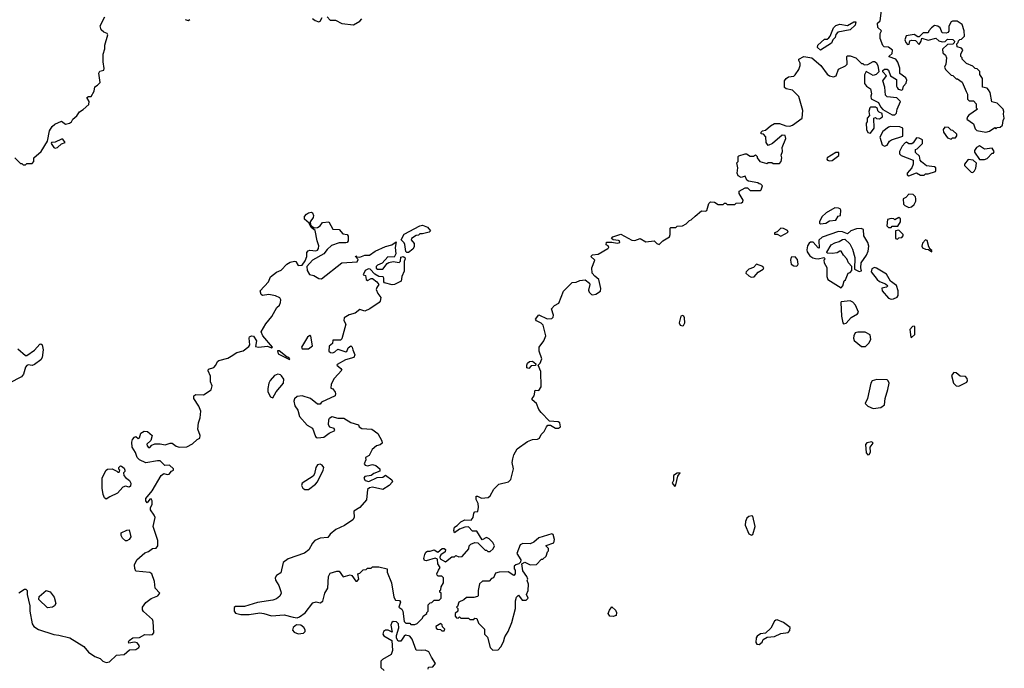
# Model space of a CAD drawing. Extents: x 2219101 to 2444320, y 201258 to 358766.
# Tile 290 of 349: x 2420599 to 2428290, y 254048 to 259113. Entities that reach past the tile are written whole.
import ezdxf

# ---------------------------------------------------------------- set-up
doc = ezdxf.new("R2010")
doc.units = 0

msp = doc.modelspace()

# ---------------------------------------------------------------- linework, layer by layer
at = {"layer": '0CON10XD'}
for points in [[(2420560, 258035), (2420605, 257990), (2420615, 257990), (2420625, 257980), (2420645, 257980), (2420655, 257990), (2420695, 257990), (2420710, 258005), (2420710, 258035), (2420766.7, 258085), (2420816.1, 258163.9), (2420832.5, 258245), (2420852.3, 258277.7), (2420873.9, 258296.1), (2420925, 258320), (2420957, 258297), (2420987.5, 258305), (2421002.5, 258315), (2421015, 258337.5), (2421045, 258363.3), (2421066.2, 258393.8), (2421095, 258411.2), (2421138.9, 258451.1), (2421140.8, 258475), (2421123.3, 258505), (2421135, 258512.5), (2421157.7, 258512.3), (2421180, 258555), (2421185, 258590), (2421207.5, 258602.5), (2421227, 258623), (2421217.5, 258695), (2421225, 258710), (2421255, 258720), (2421259.3, 258730.7), (2421250, 258785), (2421250, 258845), (2421264, 258885), (2421264.4, 258915), (2421286, 258996), (2421282.5, 259005), (2421255, 259016.2), (2421235, 259033.8), (2421227.5, 259065), (2421262.5, 259135)], [(2423316.7, 255443.3), (2423308.8, 255365), (2423255, 255303.3), (2423210, 255275), (2423212, 255225), (2423201.7, 255208.3), (2423136.5, 255163.5), (2423067.7, 255132.3), (2423024.2, 255095.8), (2423005, 255070), (2422945, 255065.7), (2422905, 255045.8), (2422885.5, 255024.5), (2422856.9, 254973.1), (2422823.7, 254946.3), (2422695, 254902.2), (2422657.5, 254875), (2422638.8, 254795), (2422605, 254773.3), (2422593.3, 254755), (2422596.7, 254736.7), (2422623.9, 254693.9), (2422638.3, 254648.3), (2422640, 254635), (2422629.6, 254610.5), (2422605, 254591.2), (2422575, 254581.2), (2422455, 254562), (2422355, 254530), (2422285, 254530), (2422275, 254522.5), (2422274, 254495), (2422285, 254480), (2422325, 254467.5), (2422391.7, 254468.3), (2422475, 254480.8), (2422505.8, 254475.8), (2422565, 254458.8), (2422665, 254466), (2422735, 254446.7), (2422765, 254443.3), (2422785, 254450), (2422829.6, 254480.5), (2422889.6, 254560.5), (2422915, 254567.5), (2422945, 254558.9), (2422966.7, 254573.3), (2422982.5, 254635), (2423006.7, 254675), (2423012, 254765), (2423025, 254791.2), (2423075, 254808), (2423095, 254806), (2423125, 254762.5), (2423179.3, 254779.3), (2423193, 254773), (2423225, 254730), (2423235, 254730), (2423247.5, 254745), (2423240, 254785), (2423255, 254790), (2423281.7, 254818.3), (2423305, 254820), (2423315, 254830), (2423345, 254830), (2423355, 254840), (2423405, 254840), (2423470, 254825), (2423468.3, 254798.3), (2423502.5, 254715), (2423522.5, 254605), (2423535, 254580), (2423565, 254577.5), (2423572.5, 254565), (2423560, 254525), (2423585, 254510), (2423592.5, 254495), (2423603, 254413), (2423615, 254400), (2423645, 254400), (2423655, 254390), (2423685, 254390), (2423703, 254397), (2423745, 254440), (2423750, 254455), (2423780, 254475), (2423780, 254485), (2423790, 254495), (2423790, 254545), (2423805, 254560), (2423818.3, 254561.7), (2423835, 254580), (2423875, 254580), (2423890, 254595), (2423890, 254635), (2423881.7, 254641.7), (2423880, 254655), (2423888.3, 254661.7), (2423890, 254685), (2423910, 254715), (2423910, 254755), (2423897, 254767), (2423868.3, 254768.3), (2423860, 254775), (2423857.5, 254785), (2423870, 254815), (2423883.3, 254835), (2423864.4, 254864.4), (2423861.7, 254901.7), (2423845, 254907.1), (2423775, 254887.5), (2423760, 254890), (2423756.7, 254905), (2423763, 254937), (2423771.2, 254955), (2423785, 254963.3), (2423805, 254963.3), (2423835, 254973.8), (2423865, 254955.8), (2423900, 254985), (2423915, 254984), (2423924, 254975), (2423922.7, 254957.3), (2423887.5, 254935), (2423880, 254915), (2423884.3, 254904.3), (2423925, 254880), (2423975, 254920), (2423995, 254920), (2424005, 254930), (2424028.3, 254918.3), (2424055, 254922.5), (2424108.3, 254981.7), (2424110, 255005), (2424123, 255017), (2424155, 255030), (2424178.3, 255028.3), (2424235, 254970), (2424245, 254970), (2424255, 254960), (2424275, 254960), (2424298.3, 254981.7), (2424307.5, 255005), (2424295, 255030), (2424265, 255060), (2424245, 255070), (2424211.7, 255051.7), (2424168.3, 255118.3), (2424135, 255120), (2424105, 255152.5), (2424075, 255150.8), (2424035, 255135.6), (2423995, 255106.2), (2423988.9, 255125), (2423995, 255149.4), (2424017, 255163.1), (2424045, 255193.1), (2424075, 255207.5), (2424125, 255206.2), (2424141.2, 255225), (2424145, 255260), (2424155, 255270), (2424178.3, 255271.7), (2424183.9, 255306.1), (2424180, 255335), (2424164.2, 255365.8), (2424165, 255392.5), (2424175, 255393.3), (2424205, 255377.5), (2424257, 255383), (2424272.5, 255395), (2424301.7, 255448.3), (2424342.5, 255485), (2424415.8, 255504.2), (2424435, 255522.5), (2424456.2, 255605), (2424445.7, 255655), (2424450, 255685), (2424458.1, 255715), (2424485, 255761.2), (2424565, 255818), (2424605, 255833.8), (2424643, 255837), (2424660, 255845), (2424672.5, 255875), (2424695, 255897.5), (2424712.5, 255935), (2424725, 255947.5), (2424745, 255947.5), (2424785, 255923.3), (2424806.4, 255923.6), (2424822.5, 255935), (2424816.7, 255965), (2424805, 255973.3), (2424737.5, 255977.5), (2424672.5, 256045), (2424655, 256070), (2424636.1, 256116.1), (2424602.5, 256145), (2424602.5, 256155), (2424617.5, 256175), (2424625, 256220), (2424655, 256217.5), (2424673.3, 256245), (2424670, 256365), (2424650, 256415), (2424665, 256430), (2424677.5, 256465), (2424657.5, 256525), (2424657.5, 256555), (2424692.5, 256605), (2424707.5, 256645), (2424687, 256727), (2424673, 256743), (2424635, 256762.5), (2424627.5, 256775), (2424655, 256807.5), (2424718.3, 256778.3), (2424755, 256780), (2424765, 256790), (2424767.5, 256805), (2424753.8, 256855), (2424775, 256880), (2424810.4, 256899.5), (2424846.5, 256993.5), (2424915, 257060), (2424945, 257062.5), (2424973.6, 257076.4), (2425015, 257082.5), (2425050, 257055), (2425052.5, 257045), (2425040.7, 257000.7), (2425046.4, 256986.4), (2425066.4, 256966.4), (2425075, 256963.3), (2425099.6, 256970.5), (2425136.4, 256993.6), (2425138.8, 257015), (2425123.8, 257085), (2425090.3, 257110.3), (2425070, 257135), (2425067.5, 257175), (2425092.5, 257235), (2425060, 257265), (2425073, 257277), (2425117, 257283), (2425193, 257327), (2425200, 257335), (2425196.4, 257346.4), (2425180, 257355), (2425183, 257377), (2425223, 257377), (2425265, 257366.7), (2425286.2, 257373.8), (2425283.3, 257385), (2425275, 257389.2), (2425233.8, 257393.8), (2425222.5, 257405), (2425231.3, 257418.7), (2425295, 257438.8), (2425381.1, 257391.1), (2425405, 257389.6), (2425445, 257403.5), (2425489.3, 257379.3), (2425555, 257386.7), (2425576.7, 257365), (2425595, 257356.7), (2425623.6, 257386.4), (2425673.6, 257416.4), (2425680, 257435), (2425680, 257485), (2425685, 257490), (2425725, 257490), (2425735, 257500), (2425777, 257503), (2425805, 257520), (2425830, 257545), (2425845, 257550), (2425875, 257580), (2425925, 257620), (2425955, 257617.5), (2425966.4, 257623.6), (2425983, 257677), (2425995, 257690), (2426027, 257687), (2426055, 257670), (2426095, 257670), (2426105, 257680), (2426115, 257680), (2426125, 257670), (2426185, 257670), (2426195, 257680), (2426238.3, 257681.7), (2426248.3, 257691.7), (2426250, 257705), (2426220, 257755), (2426220, 257775), (2426265, 257800), (2426285, 257800), (2426305, 257780), (2426385, 257780), (2426390, 257785), (2426400, 257815), (2426388.3, 257828.3), (2426375, 257830), (2426365, 257840), (2426293, 257853), (2426280, 257860), (2426265, 257890), (2426235, 257880), (2426210, 257895), (2426202.5, 257915), (2426207.5, 257955), (2426200, 257995), (2426210, 258005), (2426210, 258045), (2426215, 258050), (2426265, 258066.2), (2426275.9, 258065.9), (2426305, 258047.5), (2426331.7, 258048.3), (2426347, 258057), (2426360, 258045), (2426360, 258035), (2426380, 258005), (2426435, 257990), (2426445, 257997.5), (2426475, 257997.5), (2426485, 257990), (2426535, 257990), (2426547.5, 258005), (2426552.5, 258035), (2426546.7, 258055), (2426556.7, 258085), (2426553.8, 258115), (2426582.5, 258185), (2426578.3, 258208.3), (2426555, 258210), (2426480, 258145), (2426445, 258130), (2426430, 258155), (2426428.3, 258198.3), (2426408.3, 258218.3), (2426391.7, 258221.7), (2426390, 258235), (2426400, 258245), (2426425, 258250), (2426462.5, 258285), (2426495, 258302.5), (2426535, 258302.5), (2426583.6, 258283.6), (2426615, 258282.5), (2426635, 258290), (2426711.2, 258345), (2426716.2, 258405), (2426683.9, 258513.9), (2426635, 258563.3), (2426585, 258573.8), (2426573.9, 258583.9), (2426574, 258635), (2426585, 258653.3), (2426604.3, 258665.7), (2426645, 258672.5), (2426657.1, 258682.9), (2426686.2, 258723.8), (2426695.6, 258755), (2426694.5, 258774.5), (2426683.8, 258795), (2426686.1, 258803.9), (2426725, 258826.2), (2426786.1, 258816.1), (2426856.4, 258756.4), (2426905, 258687.5), (2426925, 258673.3), (2426955, 258666.7), (2426977.5, 258675), (2426994.1, 258725.9), (2427048.3, 258751.7), (2427062.5, 258765), (2427060, 258825), (2427065, 258830), (2427085, 258830), (2427130, 258815), (2427175, 258770), (2427185, 258770), (2427195, 258760), (2427225, 258762.5), (2427265, 258787.5), (2427277, 258787), (2427289.3, 258779.3), (2427302.5, 258755), (2427310, 258705), (2427290, 258685), (2427265, 258677.5), (2427211.7, 258708.3), (2427198.3, 258681.7), (2427197.5, 258615), (2427212.5, 258595), (2427243.6, 258573.6), (2427253.8, 258535), (2427247.5, 258515), (2427250, 258495), (2427306.4, 258466.4), (2427321.7, 258431.7), (2427341.7, 258411.7), (2427415, 258370), (2427435, 258370), (2427447, 258383), (2427452.5, 258415), (2427480, 258475), (2427451.7, 258501.7), (2427375, 258510), (2427363, 258523), (2427356.7, 258585), (2427340, 258635), (2427370, 258675), (2427340, 258705), (2427340, 258715), (2427355, 258727.5), (2427375, 258727.5), (2427385, 258720), (2427400, 258675), (2427447, 258647), (2427447.5, 258595), (2427453, 258583), (2427461.7, 258571.7), (2427488.3, 258561.7), (2427498.3, 258571.7), (2427502.5, 258595), (2427522.3, 258617.7), (2427529.6, 258639.5), (2427520, 258660), (2427473, 258693), (2427473.8, 258735), (2427458.3, 258781.7), (2427442.5, 258805), (2427391.7, 258821.7), (2427391.7, 258828.3), (2427415, 258850), (2427416.1, 258876.1), (2427385, 258897.5), (2427351.7, 258901.7), (2427341.7, 258911.7), (2427320, 258965), (2427320, 259005), (2427330, 259025), (2427303, 259053), (2427300, 259085), (2427320, 259105), (2427330, 259185)], [(2422885, 259122.5), (2422906.4, 259106.4), (2422935, 259097.5), (2422945, 259102.5), (2422960.7, 259129.3)], [(2423000, 259135), (2423025, 259110), (2423065, 259110), (2423115, 259082.5), (2423205, 259073.3), (2423255, 259102.5), (2423270.7, 259119.3)], [(2421890, 259115), (2421915, 259107.5), (2421927.5, 259115)], [(2426855, 258874.2), (2426831.2, 258895), (2426832.5, 258915), (2426885, 258960), (2426905, 258960), (2426918.3, 258971.7), (2426930, 258985), (2426955, 259050), (2426975, 259067.5), (2427005, 259077.5), (2427065, 259066.7), (2427115, 259097.5), (2427130, 259095), (2427125, 259070), (2427085, 259032.5), (2426990, 259015), (2426973, 258997), (2426970, 258975), (2426950, 258955), (2426939.3, 258930.7), (2426855, 258874.2)], [(2428145, 258236), (2428175, 258242.5), (2428215, 258270), (2428225, 258260), (2428235, 258270), (2428257, 258273), (2428275, 258290), (2428280, 258325), (2428290, 258345), (2428282.5, 258375), (2428287, 258397), (2428280, 258415), (2428235, 258460), (2428191.7, 258471.7), (2428180, 258545), (2428166.4, 258566.4), (2428155, 258577.5), (2428120, 258585), (2428120, 258655), (2428100, 258685), (2428098.3, 258708.3), (2428078.3, 258728.3), (2428061.7, 258731.7), (2428045, 258750), (2427995, 258770), (2427960, 258805), (2427960, 258815), (2427950, 258825), (2427950, 258845), (2427967, 258877), (2427955, 258890), (2427921.7, 258901.7), (2427920, 258925), (2427930, 258935), (2427931.7, 258948.3), (2427941.7, 258958.3), (2427955, 258960), (2427980, 258985), (2427977.5, 259025), (2427960, 259075), (2427921.7, 259101.7), (2427885, 259102.5), (2427875, 259097.5), (2427857, 259063), (2427857, 259023), (2427848.3, 259011.7), (2427835, 259007.5), (2427805, 259010), (2427790, 259050), (2427772, 259062), (2427743.6, 259066.4), (2427720.7, 259049.3), (2427700, 259025), (2427695, 259010), (2427655, 259010), (2427625, 258980), (2427615, 258980), (2427585, 258997.5), (2427523, 258987), (2427512.5, 258955), (2427520, 258935), (2427535, 258920), (2427547.5, 258922.5), (2427553, 258947), (2427565, 258952.5), (2427595, 258950), (2427625, 258920), (2427640, 258945), (2427645, 258970), (2427695, 258952.5), (2427755, 258970), (2427777.4, 258947.4), (2427805, 258940), (2427827, 258943), (2427845, 258960), (2427888.3, 258958.3), (2427900, 258945), (2427898.3, 258931.7), (2427888.3, 258921.7), (2427845, 258920), (2427808.3, 258881.7), (2427810, 258855), (2427830, 258835), (2427837.5, 258815), (2427832.5, 258765), (2427823, 258743), (2427830, 258725), (2427875, 258680), (2427888.3, 258678.3), (2427915, 258650), (2427925, 258650), (2427960, 258625), (2427993.3, 258553.3), (2428001.7, 258531.7), (2428001.7, 258491.7), (2428015, 258480), (2428048.3, 258478.3), (2428070, 258455), (2428070, 258425), (2428080, 258415), (2428013.6, 258366.4), (2428002.5, 258355), (2427997.5, 258335), (2428048.7, 258298.7), (2428061.7, 258261.7), (2428075, 258248.8), (2428145, 258236)], [(2427245, 258227.5), (2427272.5, 258265), (2427270, 258345), (2427285, 258350), (2427292.5, 258342.5), (2427315, 258340), (2427337.5, 258355), (2427335, 258380), (2427311.7, 258391.7), (2427301.7, 258401.7), (2427298.3, 258418.3), (2427285, 258430), (2427245, 258430), (2427240, 258425), (2427232.5, 258395), (2427237.5, 258365), (2427220, 258345), (2427220, 258315), (2427210, 258305), (2427212.5, 258255), (2427225, 258233.3), (2427245, 258227.5)], [(2427355, 258126.7), (2427375, 258133.3), (2427393.3, 258165), (2427407.5, 258175), (2427496.4, 258203.6), (2427496.4, 258266.4), (2427475, 258276.7), (2427401.7, 258278.3), (2427385, 258273.3), (2427340.7, 258239.3), (2427316.7, 258195), (2427337, 258137), (2427355, 258126.7)], [(2427875, 258180), (2427885, 258190), (2427908.3, 258191.7), (2427920, 258205), (2427918.3, 258218.3), (2427888.3, 258248.3), (2427875, 258250), (2427855, 258270), (2427825, 258272.5), (2427813.6, 258256.4), (2427814.1, 258234.1), (2427845, 258190), (2427875, 258180)], [(2420875, 258108.8), (2420895, 258114.7), (2420925, 258144.5), (2420953.8, 258155), (2420935, 258180), (2420925, 258181.1), (2420875, 258157.8), (2420846.1, 258153.9), (2420844, 258145), (2420865.6, 258115), (2420875, 258108.8)], [(2427545, 257893.3), (2427605, 257917.5), (2427635, 257900), (2427665, 257900), (2427675, 257910), (2427695, 257910), (2427751.7, 257928.3), (2427756, 257935), (2427754.3, 257955), (2427745, 257964.3), (2427682, 257972), (2427643.6, 258003.6), (2427632.5, 258015), (2427627, 258047), (2427597.5, 258075), (2427595, 258100), (2427610, 258105), (2427650, 258145), (2427650, 258175), (2427625, 258187.5), (2427605, 258190), (2427579.3, 258150.7), (2427567, 258143), (2427545, 258142.5), (2427525, 258157.5), (2427515, 258152.5), (2427492.5, 258125), (2427472.5, 258085), (2427472.5, 258065), (2427485, 258052.5), (2427577.5, 258015), (2427577.5, 257985), (2427567.5, 257955), (2427530, 257915), (2427531.7, 257901.7), (2427545, 257893.3)], [(2428095, 258020), (2428135, 258022.5), (2428155, 258030), (2428195, 258070), (2428205, 258070), (2428210, 258085), (2428195, 258110), (2428135, 258102.5), (2428095, 258127.5), (2428072.5, 258115), (2428058.3, 258091.7), (2428058.3, 258078.3), (2428095, 258020)], [(2426925, 258010), (2426945, 258013.3), (2426996.4, 258053.6), (2426996.4, 258076.4), (2426975, 258076.7), (2426907.5, 258035), (2426902.5, 258025), (2426910, 258015), (2426925, 258010)], [(2428045, 257920), (2428058.3, 257931.7), (2428067, 257953), (2428071.7, 257991.7), (2428047, 258017), (2428008.3, 258021.7), (2427980, 257985), (2427980, 257975), (2428031.7, 257921.7), (2428045, 257920)], [(2427545, 257647.5), (2427565, 257652.5), (2427585, 257670), (2427600, 257695), (2427600, 257715), (2427595, 257730), (2427577, 257747), (2427545, 257750), (2427520, 257725), (2427500, 257715), (2427502.5, 257672.5), (2427511.7, 257661.7), (2427545, 257647.5)], [(2420591.7, 254638.3), (2420635, 254667.5), (2420647, 254667), (2420657, 254657), (2420657.5, 254625), (2420678.8, 254535), (2420678.8, 254495), (2420696, 254395), (2420708.8, 254375), (2420745, 254350), (2420865, 254311.4), (2420905, 254308), (2420990, 254285), (2421099.5, 254219.5), (2421136.2, 254175), (2421185, 254140), (2421227.5, 254125), (2421247.5, 254105), (2421275, 254093.3), (2421300.7, 254099.3), (2421355, 254150), (2421415, 254156), (2421457.3, 254192.7), (2421505.4, 254194.6), (2421529.7, 254210.3), (2421535.7, 254225), (2421515, 254248), (2421495, 254252), (2421450, 254245), (2421447.5, 254255), (2421453.6, 254266.4), (2421483, 254287), (2421535, 254290), (2421575, 254312.5), (2421615, 254308.8), (2421635, 254312), (2421645.6, 254324.4), (2421641.2, 254415), (2421635, 254430), (2421565, 254492.5), (2421558, 254505), (2421558, 254525), (2421585, 254561.2), (2421625, 254592.5), (2421677.5, 254615), (2421692.5, 254635), (2421656.7, 254675), (2421652.5, 254725), (2421630, 254785), (2421615, 254797.5), (2421506.4, 254806.4), (2421497, 254827), (2421496.7, 254855), (2421512.5, 254895), (2421575, 254950), (2421605, 254960), (2421635, 254982.5), (2421665, 254987.5), (2421677.5, 255005), (2421677.5, 255045), (2421640, 255155), (2421655.9, 255225.9), (2421650, 255245), (2421620, 255285), (2421620, 255305), (2421633, 255327), (2421633.8, 255355), (2421625, 255372.5), (2421615, 255370), (2421595, 255340), (2421583.3, 255355), (2421584, 255375), (2421633.8, 255435), (2421705, 255553.3), (2421725, 255570), (2421750.7, 255560.7), (2421765, 255563.3), (2421783.6, 255586.4), (2421800, 255595), (2421800, 255605), (2421770, 255635), (2421731.2, 255631.2), (2421697.1, 255667.1), (2421675, 255668.6), (2421585, 255652.5), (2421535, 255675.6), (2421515.6, 255695), (2421504.5, 255734.5), (2421478, 255775), (2421473.3, 255815), (2421480, 255835), (2421495, 255852.5), (2421505, 255857.5), (2421525, 255842.5), (2421535, 255847.5), (2421546.2, 255883.8), (2421571.2, 255898.8), (2421596.4, 255896.4), (2421634, 255865), (2421623.6, 255826.4), (2421591.7, 255798.3), (2421594.3, 255784.3), (2421605, 255773.3), (2421615, 255773.3), (2421630.3, 255789.7), (2421655, 255800), (2421695, 255801.2), (2421735, 255793.8), (2421775, 255807.5), (2421790, 255805), (2421821.7, 255781.7), (2421843.9, 255773.9), (2421905, 255778.8), (2421949.7, 255800.3), (2421985, 255833.8), (2422005.7, 255844.3), (2422007.5, 255865), (2421990.6, 255915), (2421994.4, 255965), (2422008, 256005), (2422014.4, 256055), (2421996.9, 256095), (2421958.8, 256155), (2421958.8, 256175), (2421974.1, 256185.9), (2422035, 256184), (2422095, 256223.5), (2422102.7, 256252.7), (2422088.6, 256285), (2422088.3, 256328.3), (2422070.7, 256370.7), (2422074, 256385), (2422115, 256397.5), (2422130, 256415), (2422142.5, 256445), (2422155, 256452.5), (2422225, 256470), (2422251.2, 256485), (2422295, 256514.2), (2422344, 256526), (2422389.3, 256560.7), (2422396.7, 256573.3), (2422390, 256625), (2422394.1, 256635.9), (2422410, 256645), (2422425, 256641.2), (2422449.1, 256605), (2422440.8, 256560.8), (2422465, 256556.2), (2422533.4, 256563.4), (2422565, 256551.9), (2422573.3, 256555), (2422498.9, 256645), (2422484.5, 256675.5), (2422521.7, 256738.3), (2422567.5, 256795), (2422607.5, 256865), (2422627.5, 256885), (2422636.7, 256905), (2422637.5, 256925), (2422630, 256940), (2422596.8, 256956.8), (2422545, 256966.7), (2422495, 256960), (2422485, 256967.5), (2422476.7, 256995), (2422542, 257065), (2422557.5, 257105), (2422605, 257140.5), (2422642.1, 257157.9), (2422685, 257204), (2422711.3, 257218.7), (2422745, 257227.5), (2422755, 257223.8), (2422775, 257194), (2422804.5, 257195.5), (2422828.7, 257231.3), (2422842, 257265), (2422842.9, 257295), (2422851.3, 257308.7), (2422865, 257314), (2422913, 257307), (2422926.2, 257313.8), (2422933.5, 257326.5), (2422935.9, 257345.9), (2422921.2, 257385), (2422907, 257467), (2422875, 257490), (2422860, 257525), (2422822.5, 257555), (2422823.3, 257575), (2422840, 257595), (2422855, 257605.8), (2422875, 257608.8), (2422886.7, 257605), (2422893.3, 257585), (2422890.7, 257569.3), (2422867.5, 257535), (2422870, 257510), (2422880, 257500), (2422898.3, 257488.3), (2422925, 257491.2), (2422947, 257503), (2422965, 257530), (2423013.6, 257533.6), (2423045, 257477.5), (2423093.9, 257473.9), (2423121.7, 257441.7), (2423156.7, 257435), (2423163.6, 257423.6), (2423163.6, 257386.4), (2423156, 257374), (2423145, 257370), (2423095, 257370), (2423035, 257348.8), (2423001.3, 257318.7), (2422975.5, 257284.5), (2422885.8, 257234.2), (2422842.5, 257185), (2422843.6, 257153.6), (2422863, 257123), (2422896.4, 257116.4), (2422935, 257092.5), (2422955, 257090), (2423115, 257213.8), (2423235, 257223.3), (2423241.7, 257241.7), (2423223, 257263), (2423225, 257270), (2423230, 257260), (2423255, 257257.5), (2423295, 257274.4), (2423330, 257275), (2423374.3, 257305.7), (2423455, 257342.9), (2423505, 257353.8), (2423538.3, 257378.3), (2423530.8, 257335), (2423536.2, 257285), (2423525, 257257.5), (2423475, 257260), (2423429.1, 257210.9), (2423393.3, 257195), (2423384.4, 257185.6), (2423383.9, 257173.9), (2423393.9, 257163.9), (2423435, 257163.8), (2423470, 257210), (2423482.5, 257217.5), (2423515, 257224), (2423564.1, 257215.9), (2423573.8, 257226.2), (2423575, 257257.5), (2423595, 257263.3), (2423606.1, 257256.1), (2423608.8, 257245), (2423602.5, 257225), (2423601.7, 257148.3), (2423583, 257107), (2423578.8, 257071.2), (2423525.9, 257044.1), (2423507.3, 257042.7), (2423449.2, 257059.2), (2423443.8, 257065), (2423444.1, 257094.1), (2423436.7, 257105), (2423405, 257107.1), (2423372.5, 257125), (2423335.4, 257165.5), (2423322.2, 257167.8), (2423298, 257155), (2423281.7, 257121.7), (2423300, 257115), (2423306, 257085), (2423315, 257077.5), (2423345, 257092.5), (2423355, 257091.2), (2423388.8, 257065), (2423403.3, 257045), (2423387.6, 257022.4), (2423384.3, 257005), (2423395.4, 256975.4), (2423420, 256945), (2423414, 256915), (2423405.7, 256904.3), (2423332.5, 256855), (2423295, 256837.5), (2423255, 256850.5), (2423219.6, 256820.4), (2423172.9, 256807.1), (2423134, 256786), (2423130.4, 256765), (2423146, 256735), (2423115, 256620), (2423105, 256610), (2423045, 256610), (2423041.2, 256585), (2423016.7, 256565), (2423014.2, 256525), (2423025.4, 256515.4), (2423045, 256512.2), (2423061.5, 256518.5), (2423085, 256540), (2423145, 256520), (2423155, 256522.5), (2423165, 256550), (2423185, 256567.5), (2423197, 256557), (2423200, 256535), (2423217.5, 256495), (2423207.5, 256475), (2423144.3, 256455.7), (2423078.8, 256421.2), (2423076.2, 256415), (2423108.3, 256388.3), (2423113.8, 256375), (2423055, 256312.5), (2423033, 256267), (2423030, 256235), (2423045, 256230), (2423062.5, 256205), (2423066.7, 256195), (2423062.5, 256175), (2422955, 256127.5), (2422945, 256110), (2422925, 256110), (2422870, 256155), (2422806.1, 256176.1), (2422765, 256170), (2422746.4, 256153.6), (2422740, 256135), (2422747.7, 256097.7), (2422771.2, 256065), (2422784, 256015), (2422845, 255947.5), (2422885, 255923.3), (2422909.3, 255859.3), (2422915, 255850), (2422927, 255847), (2422975, 255853.3), (2423016.4, 255883.6), (2423060, 255905), (2423055, 255920), (2423020.7, 255930.7), (2423010.7, 255950.7), (2423012.3, 255987.7), (2423018.8, 256001.2), (2423036.4, 256013.6), (2423082.7, 256002.7), (2423130.4, 256000.5), (2423185, 255967.5), (2423245, 255950), (2423250, 255935), (2423270, 255920), (2423350, 255915), (2423395, 255882.5), (2423427.1, 255825), (2423428.8, 255805), (2423415.7, 255794.3), (2423385, 255784.2), (2423352.7, 255757.3), (2423329.6, 255710.5), (2423300, 255695), (2423302, 255675), (2423288.8, 255645), (2423296.7, 255635), (2423315, 255628), (2423355, 255640), (2423380.7, 255630.7), (2423412.5, 255605), (2423411.7, 255588.3), (2423365, 255568.8), (2423345, 255553.3), (2423294.4, 255545.6), (2423286.4, 255533.6), (2423296.2, 255515), (2423325, 255507.1), (2423391.2, 255538.8), (2423435, 255542), (2423455, 255557.5), (2423505, 255520), (2423510, 255505), (2423486, 255475), (2423435, 255445.5), (2423355, 255463.3), (2423331.7, 255458.3), (2423316.7, 255443.3)], [(2426855, 257520), (2426895, 257523.8), (2426925, 257543.3), (2426975, 257547.5), (2426991.7, 257578.3), (2427010, 257585), (2427013.3, 257625), (2427006.7, 257635), (2426995, 257642), (2426965, 257644), (2426897.5, 257605), (2426865, 257572.5), (2426846.7, 257535), (2426847.5, 257525), (2426855, 257520)], [(2427405, 257490), (2427415, 257500), (2427458.3, 257501.7), (2427480, 257535), (2427478.3, 257558.3), (2427465, 257567.5), (2427435, 257550), (2427427, 257557), (2427405, 257560), (2427377, 257553), (2427373, 257503), (2427385, 257490), (2427405, 257490)], [(2423635, 257293.8), (2423623.8, 257293.8), (2423615, 257302.5), (2423607.6, 257357.6), (2423601.7, 257371.7), (2423577.5, 257395), (2423601.7, 257438.3), (2423725, 257502.5), (2423745, 257507.5), (2423785, 257492.5), (2423807.5, 257465), (2423797.5, 257455), (2423745, 257440), (2423725, 257440), (2423715, 257430), (2423695, 257427.5), (2423660, 257405), (2423657.5, 257395), (2423679.2, 257365), (2423680.3, 257339.7), (2423669.7, 257320.3), (2423635, 257293.8)], [(2426545, 257422.5), (2426601.2, 257455), (2426597.5, 257467.5), (2426565, 257483.8), (2426545, 257484), (2426515, 257456.2), (2426495, 257448), (2426495, 257437.5), (2426515, 257437.5), (2426545, 257422.5)], [(2427015, 257020), (2427027.5, 257035), (2427040, 257075), (2427048.3, 257081.7), (2427070, 257135), (2427085, 257140), (2427100, 257155), (2427100, 257185), (2427072.5, 257215), (2427060, 257245), (2427033.9, 257273.9), (2427016.1, 257306.1), (2427005, 257306.7), (2426985, 257292.5), (2426945, 257287.5), (2426905, 257290), (2426903, 257297), (2426937.5, 257355), (2426965, 257371.2), (2426999.6, 257380.5), (2427025, 257397.5), (2427045, 257400), (2427083.6, 257363.6), (2427105, 257320), (2427121.2, 257255), (2427120, 257165), (2427155, 257147.5), (2427175, 257152.5), (2427168.8, 257175), (2427170.8, 257215), (2427213.3, 257275), (2427227.5, 257305), (2427232.5, 257345), (2427223.3, 257373.3), (2427192.5, 257425), (2427190, 257475), (2427173, 257483), (2427135, 257480), (2427090, 257465), (2427065, 257440), (2427025, 257456.7), (2426995, 257458.8), (2426866, 257414), (2426841.7, 257391.7), (2426845, 257330), (2426835, 257332.5), (2426797, 257377), (2426775, 257376.7), (2426765, 257367.5), (2426752.7, 257347.3), (2426746.9, 257315), (2426750, 257300), (2426770, 257270), (2426793.1, 257253.1), (2426815, 257248.6), (2426835, 257246), (2426880, 257255), (2426890, 257245), (2426880, 257235), (2426882.5, 257215), (2426903, 257177), (2426903, 257107), (2426912.5, 257085), (2427015, 257020)], [(2427455, 257400), (2427465, 257410), (2427488.3, 257411.7), (2427500, 257425), (2427500, 257435), (2427465, 257470), (2427440, 257465), (2427440, 257405), (2427455, 257400)], [(2427725, 257300), (2427725, 257310), (2427710, 257320), (2427700, 257340), (2427688.3, 257388.3), (2427675, 257393.3), (2427651.2, 257368.8), (2427646.2, 257345), (2427651.7, 257331.7), (2427675, 257320), (2427697.5, 257317.5), (2427725, 257300)], [(2426313.6, 257103.6), (2426335, 257104.2), (2426368.2, 257141.8), (2426406.2, 257165), (2426411.2, 257175), (2426403.3, 257185), (2426355, 257203.8), (2426331.1, 257178.9), (2426295, 257165.5), (2426273.3, 257145), (2426270, 257135), (2426295, 257112.5), (2426313.6, 257103.6)], [(2426665, 257187.5), (2426675, 257192.5), (2426680, 257205), (2426675, 257240), (2426655, 257262.5), (2426625, 257257.5), (2426618.8, 257235), (2426626.2, 257205), (2426645, 257191.2), (2426665, 257187.5)], [(2427405, 256930), (2427425, 256932.5), (2427453, 256947), (2427461.7, 256958.3), (2427460, 256995), (2427448.3, 257038.3), (2427400.7, 257070.7), (2427370, 257125), (2427291.7, 257171.7), (2427275, 257176.7), (2427255, 257167.5), (2427250, 257145), (2427297.5, 257085), (2427315, 257067.5), (2427360.7, 257050.7), (2427380, 257035), (2427370, 257025), (2427334.1, 257015.9), (2427336.7, 256995), (2427385, 256937.5), (2427405, 256930)], [(2427035, 256737.5), (2427055, 256742.5), (2427093, 256787), (2427142.5, 256815), (2427151.7, 256828.3), (2427127.5, 256885), (2427106.4, 256906.4), (2427085, 256917.5), (2427015, 256910), (2427012.5, 256905), (2427017, 256797), (2427027.5, 256745), (2427035, 256737.5)], [(2425775, 256721.8), (2425785, 256725.7), (2425793.5, 256745), (2425791.5, 256785), (2425786.7, 256796.7), (2425775, 256803.1), (2425763.1, 256796.9), (2425750.9, 256745), (2425757.3, 256727.3), (2425775, 256721.8)], [(2427205, 256560), (2427233, 256587), (2427247.5, 256615), (2427243, 256653), (2427203.6, 256673.6), (2427145, 256674), (2427125, 256668.8), (2427114.2, 256644.2), (2427112, 256625), (2427117.7, 256607.7), (2427175, 256560), (2427205, 256560)], [(2427565, 256632.5), (2427590, 256655), (2427590, 256715), (2427585, 256720), (2427571.7, 256718.3), (2427552.5, 256695), (2427560, 256635), (2427565, 256632.5)], [(2422805, 256542.5), (2422855, 256544), (2422887, 256567), (2422871.7, 256641.7), (2422865, 256647.5), (2422847.5, 256635), (2422800, 256555), (2422805, 256542.5)], [(2420585, 256542.5), (2420645, 256490.4), (2420655, 256491.2), (2420715, 256531.9), (2420755, 256579.2), (2420765, 256582.5), (2420775.4, 256575.4), (2420782.1, 256535), (2420774.4, 256475), (2420765, 256458), (2420715, 256420), (2420695, 256412.5), (2420665, 256416.7), (2420655, 256412.5), (2420645, 256400), (2420628.8, 256345), (2420613.3, 256325), (2420516.2, 256275)], [(2422705, 256460), (2422710, 256465), (2422700, 256475), (2422687.5, 256477.5), (2422625, 256526), (2422612.7, 256527.3), (2422616.7, 256505), (2422705, 256460)], [(2424575, 256390), (2424560, 256395), (2424560, 256415), (2424565, 256430), (2424580, 256445), (2424605, 256447.5), (2424630, 256425), (2424628.3, 256411.7), (2424595, 256410), (2424575, 256390)], [(2427935, 256250.8), (2427997.6, 256282.4), (2428003.5, 256295), (2428000.4, 256310.4), (2427986.7, 256326.7), (2427945, 256329.4), (2427915, 256356), (2427895, 256358), (2427878, 256335), (2427891.9, 256275), (2427915, 256254), (2427935, 256250.8)], [(2422575, 256160), (2422602.7, 256207.3), (2422658.8, 256275), (2422661.2, 256305), (2422645, 256333.3), (2422635, 256339.2), (2422615, 256344), (2422590, 256335), (2422555, 256296.2), (2422544.2, 256275), (2422536.1, 256233.9), (2422537.7, 256207.7), (2422557, 256167), (2422575, 256160)], [(2427265, 256078), (2427325, 256084), (2427353.9, 256106.1), (2427358.8, 256155), (2427381.2, 256225), (2427390, 256275), (2427383.6, 256293.6), (2427375, 256300), (2427295, 256304), (2427257.7, 256292.3), (2427246.2, 256275), (2427221.2, 256155), (2427203.8, 256115), (2427224.3, 256094.3), (2427265, 256078)], [(2427225, 255715.7), (2427235, 255717.1), (2427244.4, 255735), (2427242.5, 255775), (2427264.3, 255805), (2427255, 255817.8), (2427215, 255810), (2427204.5, 255795), (2427209.8, 255729.8), (2427225, 255715.7)], [(2421275, 255370), (2421260.2, 255380.2), (2421250.8, 255405), (2421243.3, 255455), (2421243.8, 255535), (2421274, 255595), (2421285, 255603.8), (2421320, 255605), (2421358.3, 255588.3), (2421365, 255580), (2421375, 255580), (2421380, 255595), (2421372.5, 255602.5), (2421372.5, 255615), (2421385, 255630), (2421395, 255627.5), (2421415, 255610), (2421420, 255595), (2421420, 255585), (2421410, 255575), (2421412.5, 255555), (2421425, 255537.5), (2421457.5, 255515), (2421467.5, 255495), (2421465, 255470), (2421455, 255462.5), (2421425, 255471.2), (2421405, 255462.9), (2421363.8, 255415), (2421301.8, 255388.2), (2421275, 255370)], [(2422825, 255444.2), (2422855, 255444.3), (2422908.8, 255485), (2422924, 255505), (2422970, 255595), (2422973.8, 255615), (2422962.5, 255635), (2422945, 255643.3), (2422925, 255637.5), (2422912.7, 255617.3), (2422902.7, 255567.3), (2422891.7, 255548.3), (2422806.4, 255493.6), (2422800, 255475), (2422810, 255455), (2422825, 255444.2)], [(2425715, 255469.2), (2425725, 255481.2), (2425740.8, 255549.2), (2425757.5, 255575), (2425735, 255572.5), (2425705.8, 255554.2), (2425705.6, 255515), (2425695.7, 255495), (2425715, 255469.2)], [(2426315, 255087.1), (2426325, 255092), (2426343.4, 255155), (2426325.6, 255235.6), (2426318.3, 255238.3), (2426295, 255232.9), (2426279.4, 255220.6), (2426268.9, 255195), (2426265.5, 255165), (2426295, 255098), (2426315, 255087.1)], [(2421435, 255043.8), (2421424, 255044), (2421402.5, 255065), (2421390, 255085), (2421390, 255105), (2421435, 255127.5), (2421455, 255130), (2421466.7, 255075), (2421452.5, 255055), (2421435, 255043.8)], [(2424295, 254190), (2424335, 254192.5), (2424357.5, 254215), (2424377.5, 254255), (2424387.5, 254295), (2424413.3, 254336.7), (2424442.5, 254405), (2424472.5, 254515), (2424472.5, 254575), (2424480, 254605), (2424495, 254620), (2424525, 254580), (2424555, 254580), (2424570, 254595), (2424557.5, 254625), (2424570, 254655), (2424572.5, 254705), (2424562.5, 254735), (2424567.5, 254745), (2424560, 254765), (2424528.3, 254808.3), (2424520, 254865), (2424545, 254877.5), (2424585, 254857.5), (2424635, 254860), (2424675, 254900), (2424685, 254900), (2424710, 254925), (2424721.7, 254958.3), (2424730, 254965), (2424730, 254985), (2424711.7, 255001.7), (2424711.7, 255008.3), (2424771.7, 255028.3), (2424776.7, 255053.3), (2424765, 255092.5), (2424755, 255097.5), (2424655, 255067.5), (2424616.1, 255033.9), (2424585, 255020), (2424528.3, 255021.7), (2424507, 255013), (2424482.5, 254945), (2424512.5, 254895), (2424511.7, 254878.3), (2424497, 254863), (2424475, 254857.5), (2424460, 254845), (2424460, 254825), (2424470, 254815), (2424470, 254785), (2424458.3, 254771.7), (2424415, 254802.5), (2424345, 254800), (2424315, 254790), (2424300, 254755), (2424285, 254750), (2424265, 254730), (2424215, 254730), (2424191.7, 254708.3), (2424180, 254655), (2424180, 254615), (2424175, 254610), (2424145, 254600), (2424088.3, 254601.7), (2424067, 254583), (2424030, 254565), (2424018.3, 254531.7), (2424010, 254525), (2424020, 254515), (2424020, 254495), (2424000, 254475), (2424000, 254455), (2424011.7, 254441.7), (2424025, 254440), (2424035, 254450), (2424045, 254440), (2424105, 254440), (2424115, 254430), (2424145, 254430), (2424155, 254440), (2424168.3, 254438.3), (2424181.7, 254401.7), (2424230, 254355), (2424230, 254315), (2424251.7, 254291.7), (2424275, 254210), (2424295, 254190)], [(2420815, 254521.4), (2420747.5, 254585), (2420750.7, 254609.3), (2420804.5, 254655.6), (2420837.5, 254645), (2420867.1, 254605), (2420882, 254555), (2420870, 254535), (2420855, 254524.4), (2420815, 254521.4)], [(2425235, 254452.5), (2425207.5, 254455), (2425196.2, 254475), (2425205, 254502.5), (2425225, 254527.5), (2425253, 254503), (2425260, 254485), (2425258.3, 254461.7), (2425235, 254452.5)], [(2422775, 254318.5), (2422815, 254322.6), (2422829.3, 254335), (2422828.5, 254348.5), (2422817.1, 254367.1), (2422795, 254384.2), (2422761.4, 254388.6), (2422733.7, 254366.3), (2422729.7, 254345), (2422741.6, 254331.6), (2422775, 254318.5)], [(2423788.3, 254041.7), (2423791.7, 254058.3), (2423825, 254060), (2423847.5, 254085), (2423814.3, 254134.3), (2423795.9, 254175.9), (2423765, 254191.1), (2423735, 254186.2), (2423695, 254190), (2423665.6, 254275.6), (2423645, 254298.8), (2423613, 254307), (2423600.7, 254299.3), (2423575, 254260), (2423555, 254260), (2423543, 254283), (2423542.5, 254305), (2423560, 254365), (2423558.8, 254395), (2423541.9, 254411.9), (2423515, 254413.3), (2423504.5, 254405), (2423498.5, 254385), (2423508.3, 254331.7), (2423477, 254347), (2423455, 254346.5), (2423440.6, 254335), (2423435.8, 254315.8), (2423443.1, 254303.1), (2423506.7, 254266.7), (2423511.7, 254188.3), (2423500, 254155), (2423431.7, 254118.3), (2423420, 254105), (2423420, 254055), (2423445, 254030)], [(2423915, 254340), (2423920, 254355), (2423901.7, 254371.7), (2423898.3, 254388.3), (2423888.3, 254398.3), (2423850, 254375), (2423851.7, 254361.7), (2423863, 254353), (2423885, 254350), (2423895, 254340), (2423915, 254340)], [(2426375, 254234.2), (2426397.9, 254252.1), (2426406.7, 254273.3), (2426437.5, 254292.5), (2426493.6, 254296.4), (2426545, 254319.2), (2426601.3, 254328.7), (2426615.4, 254344.7), (2426616.4, 254366.4), (2426565, 254405.6), (2426515, 254425.6), (2426505, 254424.3), (2426494.6, 254415.4), (2426465, 254360.8), (2426425, 254323.3), (2426385, 254316.2), (2426359.6, 254300.5), (2426350.8, 254285), (2426349.7, 254249.7), (2426355.9, 254235.9), (2426375, 254234.2)]]:
    msp.add_lwpolyline(points, dxfattribs=at)

doc.saveas('drawing.dxf')
